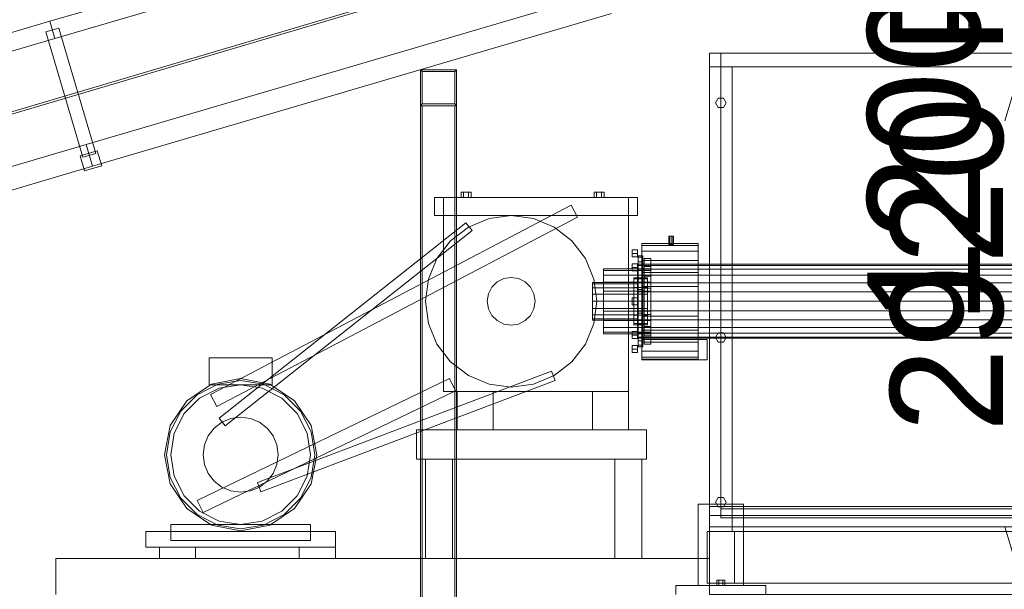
# Model space of a CAD drawing. Header units: millimetres. Extents: x -4395 to 65662, y -65530 to 6847.
# Tile 595 of 656: x 8278 to 10462, y 1112 to 2374. Entities that reach past the tile are written whole.
import ezdxf

# ---------------------------------------------------------------- set-up
doc = ezdxf.new("R2010")
doc.units = ezdxf.units.MM
for name, color, linetype, lineweight in [('COTAS_O', 1, 'Continuous', 0), ('COTAS_P', 1, 'Continuous', 0), ('lateral_C01', 7, 'Continuous', 0), ('lateral_C01-mix', 7, 'Continuous', 0), ('lateral_mezcladora', 7, 'Continuous', 0)]:
    doc.layers.add(name, color=color, linetype=linetype, lineweight=lineweight)
doc.dimstyles.new('R19_100', dxfattribs={"dimtxt": 250, "dimasz": 150, "dimexe": 150, "dimexo": 80, "dimgap": 100, "dimtad": 1, "dimtih": 1, "dimtoh": 1, "dimdsep": 46, "dimcen": 0.09, "dimadec": 0, "dimazin": 0, "dimtfac": 1, "dimtdec": 4, "dimtofl": 0, "dimtmove": 0, "dimatfit": 3, "dimfxl": 1, "dimtolj": 1, "dimtzin": 0, "dimarcsym": 0})

# ---------------------------------------------------------------- blocks, each defined once
blk = doc.blocks.new('DIM_R33_1')
at = {"layer": 'COTAS_P'}
for p, q in [((796, 1103.4), (9904.9, 3783.4)), ((9904.9, 3783.4), (9748.3, 3784.2)), ((9904.9, 3783.4), (9773.7, 3697.9)), ((10158.9, 2920), (9904.9, 3783.4)), ((796, 1103.4), (927.2, 1188.9)), ((1050, 240), (796, 1103.4)), ((796, 1103.4), (952.6, 1102.6))]:
    blk.add_line(p, q, dxfattribs=at)
blk.add_text('9495 P', height=250, rotation=16.3948, dxfattribs=at).set_placement((5322.2, 2539.3))
blk = doc.blocks.new('DIM_R33_3')
at = {"layer": 'COTAS_P'}
for p, q in [((10158.9, 2920), (10558.9, 2920)), ((10558.9, 2920), (10513.9, 2770)), ((10558.9, 0), (10558.9, 2920)), ((10558.9, 2920), (10603.9, 2770)), ((10558.9, 0), (10513.9, 150)), ((10558.9, 0), (10603.9, 150)), ((10158.9, 0), (10558.9, 0))]:
    blk.add_line(p, q, dxfattribs=at)
blk.add_text('2920 P', height=250, rotation=90, dxfattribs=at).set_placement((10458.9, 1460))
blk = doc.blocks.new('DIM_R33_25')
at = {"layer": 'COTAS_O'}
for p, q in [((9808.4, 2300), (10508.4, 2300)), ((10508.4, 2300), (10463.4, 2150)), ((10508.4, 1100), (10508.4, 2300)), ((10508.4, 2300), (10553.4, 2150)), ((10508.4, 1100), (10463.4, 1250)), ((10508.4, 1100), (10553.4, 1250)), ((9808.4, 1100), (10508.4, 1100))]:
    blk.add_line(p, q, dxfattribs=at)
blk.add_text('1200 O', height=250, rotation=90, dxfattribs=at).set_placement((10408.4, 1700))

msp = doc.modelspace()

# ---------------------------------------------------------------- linework, layer by layer
at = {"layer": 'lateral_C01'}
for p, q in [((1105.699, 51.872), (10210.031, 2747.406)), ((1107.119, 47.078), (10211.451, 2742.611)), ((8345.216, 2370.739), (9496.424, 2709.444)), ((8356.506, 2332.365), (9507.714, 2671.07)), ((8425.658, 2097.327), (9576.866, 2436.032)), ((8439.771, 2049.36), (9590.979, 2388.065)), ((7194.008, 2032.034), (8345.216, 2370.739)), ((8345.216, 2370.739), (8356.506, 2332.365)), ((8365.251, 2355.786), (8336.471, 2347.318)), ((8418.325, 2069.11), (8336.471, 2347.318)), ((8365.251, 2355.786), (8447.105, 2077.577)), ((7205.298, 1993.661), (8356.506, 2332.365)), ((9247.243, 2263.394), (9167.243, 2263.394)), ((9171.243, 2259.394), (9167.243, 2263.394)), ((9167.243, 2263.394), (9167.243, 2183.394)), ((9243.243, 2259.394), (9171.243, 2259.394)), ((9171.243, 2259.394), (9171.243, 2187.394)), ((9243.243, 2259.394), (9247.243, 2263.394)), ((9243.243, 2187.394), (9243.243, 2259.394)), ((9247.243, 2183.394), (9247.243, 2263.394)), ((9167.243, 2183.394), (9171.243, 2187.394)), ((9171.243, 2187.394), (9243.243, 2187.394)), ((9243.243, 2187.394), (9247.243, 2183.394)), ((9247.243, 2183.394), (9167.243, 2183.394)), ((9167.243, 2183.394), (9167.243, 12)), ((9171.243, 2183.394), (9167.243, 2183.394)), ((9171.243, 12), (9171.243, 2183.394)), ((9171.243, 2183.394), (9243.243, 2183.394)), ((9243.243, 2183.394), (9243.243, 12)), ((9247.243, 2183.394), (9243.243, 2183.394)), ((9247.243, 12), (9247.243, 2183.394)), ((7274.451, 1758.623), (8425.658, 2097.327)), ((8425.658, 2097.327), (8439.771, 2049.36)), ((8412.117, 2072.495), (8450.49, 2083.785)), ((8447.105, 2077.577), (8418.325, 2069.11)), ((8460.369, 2050.208), (8450.49, 2083.785)), ((8412.117, 2072.495), (8421.996, 2038.918)), ((7288.563, 1710.656), (8439.771, 2049.36)), ((8421.996, 2038.918), (8460.369, 2050.208))]:
    msp.add_line(p, q, dxfattribs=at)
at = {"layer": 'lateral_C01-mix'}
for p, q in [((10383.381, 2300), (10383.381, 2685)), ((10783.381, 2300), (10383.381, 2300))]:
    msp.add_line(p, q, dxfattribs=at)
at = {"layer": 'lateral_mezcladora'}
for p, q in [((9808.381, 2300), (16008.381, 2300)), ((9808.381, 2300), (9808.381, 1275)), ((9808.381, 2300), (9808.381, 2270)), ((9808.381, 2300), (9833.381, 2300)), ((9833.381, 2270), (9833.381, 2300)), ((9808.381, 2270), (16008.381, 2270)), ((9808.381, 2270), (9833.381, 2270)), ((9808.381, 2270), (9808.381, 1275)), ((9808.381, 2270), (9858.381, 2270)), ((9808.381, 2270), (9808.381, 1240)), ((9833.381, 1275), (9833.381, 2270)), ((9858.381, 1240), (9858.381, 2270)), ((9821.381, 2190), (9827.381, 2200.392)), ((9827.381, 2179.608), (9821.381, 2190)), ((9827.381, 2200.392), (9839.381, 2200.392)), ((9839.381, 2200.392), (9845.381, 2190)), ((9845.381, 2190), (9839.381, 2179.608)), ((9839.381, 2179.608), (9827.381, 2179.608)), ((9262.881, 1992), (9257.381, 1992)), ((9257.381, 1980), (9257.381, 1992)), ((9273.881, 1992), (9262.881, 1992)), ((9262.881, 1980), (9262.881, 1992)), ((9279.381, 1992), (9273.881, 1992)), ((9273.881, 1980), (9273.881, 1992)), ((9279.381, 1992), (9279.381, 1980)), ((9557.881, 1992), (9552.381, 1992)), ((9552.381, 1980), (9552.381, 1992)), ((9568.881, 1992), (9557.881, 1992)), ((9557.881, 1980), (9557.881, 1992)), ((9574.381, 1992), (9568.881, 1992)), ((9568.881, 1980), (9568.881, 1992)), ((9574.381, 1992), (9574.381, 1980)), ((9198.381, 1980), (9648.381, 1980)), ((9198.381, 1980), (9198.381, 1940)), ((9218.381, 1980), (9628.381, 1980)), ((9218.381, 1980), (9218.381, 1550)), ((9262.881, 1980), (9257.381, 1980)), ((9273.881, 1980), (9262.881, 1980)), ((9273.881, 1980), (9279.381, 1980)), ((9557.881, 1980), (9552.381, 1980)), ((9568.881, 1980), (9557.881, 1980)), ((9568.881, 1980), (9574.381, 1980)), ((9628.381, 1550), (9628.381, 1980)), ((9648.381, 1940), (9648.381, 1980)), ((8701.409, 1543.281), (9501.409, 1963.281)), ((9501.409, 1963.281), (9515.354, 1936.719)), ((8715.354, 1516.719), (9515.354, 1936.719)), ((8720.635, 1490.837), (9267.883, 1923.93)), ((9198.381, 1940), (9648.381, 1940)), ((9267.883, 1923.93), (9281.535, 1906.679)), ((9273.381, 1914.545), (9319.206, 1933.526)), ((9319.206, 1933.526), (9368.381, 1940)), ((9368.381, 1940), (9417.557, 1933.526)), ((9417.557, 1933.526), (9463.381, 1914.545)), ((8734.288, 1473.586), (9281.535, 1906.679)), ((9234.031, 1884.35), (9273.381, 1914.545)), ((9463.381, 1914.545), (9502.732, 1884.35)), ((9203.837, 1845), (9234.031, 1884.35)), ((9502.732, 1884.35), (9532.926, 1845)), ((9719.846, 1894), (9718.381, 1894)), ((9718.381, 1876), (9718.381, 1894)), ((9723.381, 1894), (9719.846, 1894)), ((9719.846, 1876), (9719.846, 1894)), ((9726.917, 1894), (9723.381, 1894)), ((9723.381, 1876), (9723.381, 1894)), ((9728.381, 1894), (9726.917, 1894)), ((9726.917, 1876), (9726.917, 1894)), ((9728.381, 1894), (9728.381, 1876)), ((9636.381, 1856), (9636.381, 1863.794)), ((9636.381, 1863.794), (9648.381, 1863.794)), ((9648.381, 1856), (9648.381, 1863.794)), ((9658.381, 1873.639), (9658.381, 1878)), ((9658.381, 1878), (9783.381, 1878)), ((9658.381, 1860.851), (9658.381, 1873.639)), ((9658.381, 1873.639), (9783.381, 1873.639)), ((9658.381, 1840.51), (9658.381, 1860.851)), ((9658.381, 1860.851), (9783.381, 1860.851)), ((9719.846, 1876), (9718.381, 1876)), ((9723.381, 1876), (9719.846, 1876)), ((9726.917, 1876), (9723.381, 1876)), ((9726.917, 1876), (9728.381, 1876)), ((9783.381, 1873.639), (9783.381, 1878)), ((9783.381, 1860.851), (9783.381, 1873.639)), ((9783.381, 1840.51), (9783.381, 1860.851)), ((9184.856, 1799.176), (9203.837, 1845)), ((9532.926, 1845), (9551.907, 1799.176)), ((9636.381, 1848.206), (9636.381, 1856)), ((9648.381, 1856), (9636.381, 1856)), ((9636.381, 1848.206), (9648.381, 1848.206)), ((9648.381, 1856), (9648.381, 1848.206)), ((9650.381, 1847.559), (9650.381, 1851)), ((9650.381, 1851), (9660.381, 1851)), ((9650.381, 1837.469), (9650.381, 1847.559)), ((9650.381, 1847.559), (9660.381, 1847.559)), ((9650.381, 1821.418), (9650.381, 1837.469)), ((9650.381, 1837.469), (9660.381, 1837.469)), ((9658.381, 1814), (9658.381, 1840.51)), ((9658.381, 1840.51), (9783.381, 1840.51)), ((9660.381, 1847.559), (9660.381, 1851)), ((9660.381, 1837.469), (9660.381, 1847.559)), ((9660.381, 1821.418), (9660.381, 1837.469)), ((9663.381, 1840.35), (9663.381, 1845)), ((9663.381, 1845), (9678.381, 1845)), ((9663.381, 1826.857), (9663.381, 1840.35)), ((9663.381, 1840.35), (9678.381, 1840.35)), ((9678.381, 1840.35), (9678.381, 1845)), ((9678.381, 1826.857), (9678.381, 1840.35)), ((9783.381, 1814), (9783.381, 1840.51)), ((9573.381, 1818.476), (9573.381, 1822)), ((9573.381, 1822), (9678.381, 1822)), ((9573.381, 1808.249), (9573.381, 1818.476)), ((9573.381, 1818.476), (9678.381, 1818.476)), ((9636.381, 1824.953), (9636.381, 1832.748)), ((9636.381, 1832.748), (9648.381, 1832.748)), ((9636.381, 1817.159), (9636.381, 1824.953)), ((9648.381, 1824.953), (9636.381, 1824.953)), ((9636.381, 1817.159), (9648.381, 1817.159)), ((9648.381, 1824.953), (9648.381, 1832.748)), ((9648.381, 1829.206), (9648.381, 1832)), ((9648.381, 1832), (16168.381, 1832)), ((9648.381, 1821.014), (9648.381, 1829.206)), ((9648.381, 1829.206), (16168.381, 1829.206)), ((9648.381, 1824.953), (9648.381, 1817.159)), ((9648.381, 1807.983), (9648.381, 1821.014)), ((9648.381, 1821.014), (16168.381, 1821.014)), ((9650.381, 1800.5), (9650.381, 1821.418)), ((9650.381, 1821.418), (9660.381, 1821.418)), ((9658.381, 1783.129), (9658.381, 1814)), ((9658.381, 1814), (9783.381, 1814)), ((9660.381, 1800.5), (9660.381, 1821.418)), ((9663.381, 1805.84), (9663.381, 1826.857)), ((9663.381, 1826.857), (9678.381, 1826.857)), ((9678.381, 1805.84), (9678.381, 1826.857)), ((9678.381, 1818.476), (9678.381, 1822)), ((9678.381, 1808.249), (9678.381, 1818.476)), ((9783.381, 1783.129), (9783.381, 1814)), ((9178.381, 1750), (9184.856, 1799.176)), ((9325.504, 1781.153), (9337.229, 1792.878)), ((9337.229, 1792.878), (9352.004, 1800.406)), ((9352.004, 1800.406), (9368.381, 1803)), ((9368.381, 1803), (9384.759, 1800.406)), ((9384.759, 1800.406), (9399.534, 1792.878)), ((9399.534, 1792.878), (9411.259, 1781.153)), ((9548.381, 1788.803), (9548.381, 1792)), ((9548.381, 1792), (9648.381, 1792)), ((9551.907, 1799.176), (9558.381, 1750)), ((9573.381, 1792.321), (9573.381, 1808.249)), ((9573.381, 1808.249), (9678.381, 1808.249)), ((9573.381, 1772.249), (9573.381, 1792.321)), ((9573.381, 1792.321), (9678.381, 1792.321)), ((9640.381, 1799.455), (9640.381, 1802)), ((9640.381, 1802), (9670.381, 1802)), ((9640.381, 1792.069), (9640.381, 1799.455)), ((9640.381, 1799.455), (9670.381, 1799.455)), ((9640.381, 1780.565), (9640.381, 1792.069)), ((9640.381, 1792.069), (9670.381, 1792.069)), ((9648.381, 1791), (9648.381, 1807.983)), ((9648.381, 1807.983), (16168.381, 1807.983)), ((9648.381, 1788.803), (9648.381, 1792)), ((9648.381, 1771.223), (9648.381, 1791)), ((9648.381, 1791), (16168.381, 1791)), ((9650.381, 1776.141), (9650.381, 1800.5)), ((9650.381, 1800.5), (9660.381, 1800.5)), ((9660.381, 1776.141), (9660.381, 1800.5)), ((9663.381, 1779.357), (9663.381, 1805.84)), ((9663.381, 1805.84), (9678.381, 1805.84)), ((9670.381, 1799.455), (9670.381, 1802)), ((9670.381, 1792.069), (9670.381, 1799.455)), ((9670.381, 1780.565), (9670.381, 1792.069)), ((9678.381, 1792.321), (9678.381, 1808.249)), ((9678.381, 1779.357), (9678.381, 1805.84)), ((9678.381, 1772.249), (9678.381, 1792.321)), ((9317.975, 1766.378), (9325.504, 1781.153)), ((9411.259, 1781.153), (9418.787, 1766.378)), ((9548.381, 1779.698), (9548.381, 1788.803)), ((9548.381, 1788.803), (9648.381, 1788.803)), ((9548.381, 1766.073), (9548.381, 1779.698)), ((9548.381, 1779.698), (9648.381, 1779.698)), ((9573.381, 1750), (9573.381, 1772.249)), ((9573.381, 1772.249), (9678.381, 1772.249)), ((9640.381, 1766.069), (9640.381, 1780.565)), ((9640.381, 1780.565), (9670.381, 1780.565)), ((9648.381, 1779.698), (9648.381, 1788.803)), ((9648.381, 1766.073), (9648.381, 1779.698)), ((9648.381, 1750), (9648.381, 1771.223)), ((9648.381, 1771.223), (16168.381, 1771.223)), ((9650.381, 1750), (9650.381, 1776.141)), ((9650.381, 1776.141), (9660.381, 1776.141)), ((9658.381, 1750), (9658.381, 1783.129)), ((9658.381, 1783.129), (9783.381, 1783.129)), ((9660.381, 1750), (9660.381, 1776.141)), ((9663.381, 1750), (9663.381, 1779.357)), ((9663.381, 1779.357), (9678.381, 1779.357)), ((9670.381, 1766.069), (9670.381, 1780.565)), ((9678.381, 1750), (9678.381, 1779.357)), ((9678.381, 1750), (9678.381, 1772.249)), ((9783.381, 1750), (9783.381, 1783.129)), ((9184.856, 1700.824), (9178.381, 1750)), ((9315.381, 1750), (9317.975, 1766.378)), ((9317.975, 1733.622), (9315.381, 1750)), ((9418.787, 1766.378), (9421.381, 1750)), ((9421.381, 1750), (9418.787, 1733.622)), ((9548.381, 1750), (9548.381, 1766.073)), ((9548.381, 1766.073), (9648.381, 1766.073)), ((9548.381, 1733.927), (9548.381, 1750)), ((9648.381, 1750), (9548.381, 1750)), ((9558.381, 1750), (9551.907, 1700.824)), ((9573.381, 1727.751), (9573.381, 1750)), ((9678.381, 1750), (9573.381, 1750)), ((9636.381, 1750), (9636.381, 1757.794)), ((9636.381, 1757.794), (9648.381, 1757.794)), ((9636.381, 1742.206), (9636.381, 1750)), ((9648.381, 1750), (9636.381, 1750)), ((9640.381, 1750), (9640.381, 1766.069)), ((9640.381, 1766.069), (9670.381, 1766.069)), ((9640.381, 1733.931), (9640.381, 1750)), ((9670.381, 1750), (9640.381, 1750)), ((9648.381, 1750), (9648.381, 1766.073)), ((9648.381, 1750), (9648.381, 1757.794)), ((9648.381, 1728.777), (9648.381, 1750)), ((16168.381, 1750), (9648.381, 1750)), ((9648.381, 1750), (9648.381, 1733.927)), ((9648.381, 1750), (9648.381, 1742.206)), ((9650.381, 1723.859), (9650.381, 1750)), ((9660.381, 1750), (9650.381, 1750)), ((9658.381, 1716.871), (9658.381, 1750)), ((9783.381, 1750), (9658.381, 1750)), ((9660.381, 1750), (9660.381, 1723.859)), ((9663.381, 1720.643), (9663.381, 1750)), ((9678.381, 1750), (9663.381, 1750)), ((9670.381, 1750), (9670.381, 1766.069)), ((9670.381, 1750), (9670.381, 1733.931)), ((9678.381, 1750), (9678.381, 1727.751)), ((9678.381, 1750), (9678.381, 1720.643)), ((9783.381, 1750), (9783.381, 1716.871)), ((9325.504, 1718.847), (9317.975, 1733.622)), ((9418.787, 1733.622), (9411.259, 1718.847)), ((9548.381, 1733.927), (9548.381, 1720.302)), ((9548.381, 1733.927), (9648.381, 1733.927)), ((9573.381, 1727.751), (9573.381, 1707.679)), ((9573.381, 1727.751), (9678.381, 1727.751)), ((9636.381, 1742.206), (9648.381, 1742.206)), ((9640.381, 1733.931), (9640.381, 1719.435)), ((9640.381, 1733.931), (9670.381, 1733.931)), ((9648.381, 1733.927), (9648.381, 1720.302)), ((9648.381, 1728.777), (9648.381, 1709)), ((9648.381, 1728.777), (16168.381, 1728.777)), ((9670.381, 1733.931), (9670.381, 1719.435)), ((9678.381, 1727.751), (9678.381, 1707.679)), ((9337.229, 1707.122), (9325.504, 1718.847)), ((9352.004, 1699.594), (9337.229, 1707.122)), ((9399.534, 1707.122), (9384.759, 1699.594)), ((9411.259, 1718.847), (9399.534, 1707.122)), ((9548.381, 1720.302), (9548.381, 1711.197)), ((9548.381, 1720.302), (9648.381, 1720.302)), ((9548.381, 1711.197), (9548.381, 1708)), ((9548.381, 1711.197), (9648.381, 1711.197)), ((9548.381, 1708), (9648.381, 1708)), ((9573.381, 1707.679), (9573.381, 1691.751)), ((9573.381, 1707.679), (9678.381, 1707.679)), ((9640.381, 1719.435), (9640.381, 1707.931)), ((9640.381, 1719.435), (9670.381, 1719.435)), ((9640.381, 1707.931), (9640.381, 1700.545)), ((9640.381, 1707.931), (9670.381, 1707.931)), ((9648.381, 1720.302), (9648.381, 1711.197)), ((9648.381, 1711.197), (9648.381, 1708)), ((9648.381, 1709), (9648.381, 1692.017)), ((9648.381, 1709), (16168.381, 1709)), ((9650.381, 1723.859), (9650.381, 1699.5)), ((9650.381, 1723.859), (9660.381, 1723.859)), ((9658.381, 1716.871), (9658.381, 1686)), ((9658.381, 1716.871), (9783.381, 1716.871)), ((9660.381, 1723.859), (9660.381, 1699.5)), ((9663.381, 1720.643), (9663.381, 1694.16)), ((9663.381, 1720.643), (9678.381, 1720.643)), ((9670.381, 1719.435), (9670.381, 1707.931)), ((9670.381, 1707.931), (9670.381, 1700.545)), ((9678.381, 1720.643), (9678.381, 1694.16)), ((9678.381, 1707.679), (9678.381, 1691.751)), ((9783.381, 1716.871), (9783.381, 1686)), ((9203.837, 1655), (9184.856, 1700.824)), ((9368.381, 1697), (9352.004, 1699.594)), ((9384.759, 1699.594), (9368.381, 1697)), ((9551.907, 1700.824), (9532.926, 1655)), ((9573.381, 1691.751), (9573.381, 1681.524)), ((9573.381, 1691.751), (9678.381, 1691.751)), ((9573.381, 1681.524), (9573.381, 1678)), ((9573.381, 1681.524), (9678.381, 1681.524)), ((9636.381, 1675.047), (9636.381, 1682.841)), ((9636.381, 1682.841), (9648.381, 1682.841)), ((9640.381, 1700.545), (9640.381, 1698)), ((9640.381, 1700.545), (9670.381, 1700.545)), ((9640.381, 1698), (9670.381, 1698)), ((9648.381, 1692.017), (9648.381, 1678.986)), ((9648.381, 1692.017), (16168.381, 1692.017)), ((9648.381, 1675.047), (9648.381, 1682.841)), ((9650.381, 1699.5), (9650.381, 1678.582)), ((9650.381, 1699.5), (9660.381, 1699.5)), ((9658.381, 1686), (9658.381, 1659.49)), ((9658.381, 1686), (9783.381, 1686)), ((9660.381, 1699.5), (9660.381, 1678.582)), ((9663.381, 1694.16), (9663.381, 1673.143)), ((9663.381, 1694.16), (9678.381, 1694.16)), ((9670.381, 1700.545), (9670.381, 1698)), ((9678.381, 1694.16), (9678.381, 1673.143)), ((9678.381, 1691.751), (9678.381, 1681.524)), ((9678.381, 1681.524), (9678.381, 1678)), ((9783.381, 1686), (9783.381, 1659.49)), ((9573.381, 1678), (9678.381, 1678)), ((9636.381, 1667.252), (9636.381, 1675.047)), ((9648.381, 1675.047), (9636.381, 1675.047)), ((9636.381, 1667.252), (9648.381, 1667.252)), ((9648.381, 1678.986), (9648.381, 1670.794)), ((9648.381, 1678.986), (16168.381, 1678.986)), ((9648.381, 1675.047), (9648.381, 1667.252)), ((9648.381, 1670.794), (9648.381, 1668)), ((9648.381, 1670.794), (16168.381, 1670.794)), ((9648.381, 1668), (16168.381, 1668)), ((9650.381, 1678.582), (9650.381, 1662.531)), ((9650.381, 1678.582), (9660.381, 1678.582)), ((9650.381, 1662.531), (9650.381, 1652.441)), ((9650.381, 1662.531), (9660.381, 1662.531)), ((9658.381, 1665), (9803.381, 1665)), ((9658.381, 1665), (9658.381, 1620)), ((9660.381, 1678.582), (9660.381, 1662.531)), ((9660.381, 1662.531), (9660.381, 1652.441)), ((9663.381, 1673.143), (9663.381, 1659.65)), ((9663.381, 1673.143), (9678.381, 1673.143)), ((9678.381, 1673.143), (9678.381, 1659.65)), ((9803.381, 1620), (9803.381, 1665)), ((9821.381, 1670), (9827.381, 1680.392)), ((9827.381, 1659.608), (9821.381, 1670)), ((9827.381, 1680.392), (9839.381, 1680.392)), ((9839.381, 1680.392), (9845.381, 1670)), ((9845.381, 1670), (9839.381, 1659.608)), ((9234.031, 1615.65), (9203.837, 1655)), ((9532.926, 1655), (9502.732, 1615.65)), ((9636.381, 1644), (9636.381, 1651.794)), ((9636.381, 1651.794), (9648.381, 1651.794)), ((9636.381, 1636.206), (9636.381, 1644)), ((9648.381, 1644), (9636.381, 1644)), ((9648.381, 1644), (9648.381, 1651.794)), ((9648.381, 1644), (9648.381, 1636.206)), ((9650.381, 1652.441), (9650.381, 1649)), ((9650.381, 1652.441), (9660.381, 1652.441)), ((9650.381, 1649), (9660.381, 1649)), ((9658.381, 1659.49), (9658.381, 1639.149)), ((9658.381, 1659.49), (9783.381, 1659.49)), ((9658.381, 1639.149), (9658.381, 1626.361)), ((9658.381, 1639.149), (9783.381, 1639.149)), ((9660.381, 1652.441), (9660.381, 1649)), ((9663.381, 1659.65), (9663.381, 1655)), ((9663.381, 1659.65), (9678.381, 1659.65)), ((9663.381, 1655), (9678.381, 1655)), ((9678.381, 1659.65), (9678.381, 1655)), ((9783.381, 1659.49), (9783.381, 1639.149)), ((9783.381, 1639.149), (9783.381, 1626.361)), ((9839.381, 1659.608), (9827.381, 1659.608)), ((8698.631, 1625), (8838.131, 1625)), ((8698.631, 1625), (8698.631, 1565)), ((8838.131, 1565), (8838.131, 1625)), ((9636.381, 1636.206), (9648.381, 1636.206)), ((9658.381, 1626.361), (9658.381, 1622)), ((9658.381, 1626.361), (9783.381, 1626.361)), ((9658.381, 1622), (9783.381, 1622)), ((9658.381, 1620), (9803.381, 1620)), ((9783.381, 1626.361), (9783.381, 1622)), ((9458.162, 1594.984), (8805.41, 1348.077)), ((9273.381, 1585.455), (9234.031, 1615.65)), ((9458.162, 1594.984), (9465.946, 1574.407)), ((9502.732, 1615.65), (9463.381, 1585.455)), ((8671.867, 1308.512), (9231.867, 1578.512)), ((8703.727, 1566.089), (8768.381, 1578.95)), ((8717.61, 1566.259), (8768.381, 1574.3)), ((8768.381, 1578.95), (8833.036, 1566.089)), ((8768.381, 1574.3), (8819.153, 1566.259)), ((9465.946, 1574.407), (8813.193, 1327.5)), ((9231.867, 1578.512), (9244.896, 1551.488)), ((9319.206, 1566.474), (9273.381, 1585.455)), ((9463.381, 1585.455), (9417.557, 1566.474)), ((8648.916, 1529.466), (8703.727, 1566.089)), ((8671.808, 1542.921), (8717.61, 1566.259)), ((8677.275, 1535.398), (8720.484, 1557.414)), ((8684.896, 1281.488), (9244.896, 1551.488)), ((8698.631, 1565), (8838.131, 1565)), ((8720.484, 1557.414), (8768.381, 1565)), ((8768.381, 1565), (8816.279, 1557.414)), ((8816.279, 1557.414), (8859.488, 1535.398)), ((8819.153, 1566.259), (8864.955, 1542.921)), ((8833.036, 1566.089), (8887.847, 1529.466)), ((9368.381, 1560), (9319.206, 1566.474)), ((9417.557, 1566.474), (9368.381, 1560)), ((8612.292, 1474.654), (8648.916, 1529.466)), ((8635.46, 1506.573), (8671.808, 1542.921)), ((8642.984, 1501.107), (8677.275, 1535.398)), ((8701.409, 1543.281), (8715.354, 1516.719)), ((8859.488, 1535.398), (8893.779, 1501.107)), ((8864.955, 1542.921), (8901.303, 1506.573)), ((8887.847, 1529.466), (8924.471, 1474.654)), ((9218.381, 1550), (9628.381, 1550)), ((9248.381, 1550), (9328.381, 1550)), ((9248.381, 1550), (9248.381, 1465)), ((9328.381, 1465), (9328.381, 1550)), ((9548.381, 1550), (9628.381, 1550)), ((9548.381, 1550), (9548.381, 1465)), ((9628.381, 1465), (9628.381, 1550)), ((8612.123, 1460.771), (8635.46, 1506.573)), ((8620.968, 1457.898), (8642.984, 1501.107)), ((8720.635, 1490.837), (8734.288, 1473.586)), ((8726.881, 1481.88), (8746.9, 1490.172)), ((8746.9, 1490.172), (8768.381, 1493)), ((8768.381, 1493), (8789.863, 1490.172)), ((8789.863, 1490.172), (8809.881, 1481.88)), ((8893.779, 1501.107), (8915.795, 1457.898)), ((8901.303, 1506.573), (8924.64, 1460.771)), ((8599.431, 1410), (8612.292, 1474.654)), ((8696.501, 1451.5), (8709.692, 1468.69)), ((8709.692, 1468.69), (8726.881, 1481.88)), ((8809.881, 1481.88), (8827.071, 1468.69)), ((8827.071, 1468.69), (8840.262, 1451.5)), ((8924.471, 1474.654), (8937.331, 1410)), ((9158.381, 1465), (9668.381, 1465)), ((9158.381, 1465), (9158.381, 1400)), ((9248.381, 1465), (9328.381, 1465)), ((9548.381, 1465), (9628.381, 1465)), ((9668.381, 1400), (9668.381, 1465)), ((8604.081, 1410), (8612.123, 1460.771)), ((8613.381, 1410), (8620.968, 1457.898)), ((8688.21, 1431.482), (8696.501, 1451.5)), ((8840.262, 1451.5), (8848.553, 1431.482)), ((8915.795, 1457.898), (8923.381, 1410)), ((8924.64, 1460.771), (8932.681, 1410)), ((8685.381, 1410), (8688.21, 1431.482)), ((8848.553, 1431.482), (8851.381, 1410)), ((8612.292, 1345.346), (8599.431, 1410)), ((8612.123, 1359.229), (8604.081, 1410)), ((8620.968, 1362.102), (8613.381, 1410)), ((8688.21, 1388.518), (8685.381, 1410)), ((8851.381, 1410), (8848.553, 1388.518)), ((8923.381, 1410), (8915.795, 1362.102)), ((8937.331, 1410), (8924.471, 1345.346)), ((8932.681, 1410), (8924.64, 1359.229)), ((9158.381, 1400), (9668.381, 1400)), ((9178.381, 1400), (9238.381, 1400)), ((9178.381, 1400), (9178.381, 1180)), ((9238.381, 1180), (9238.381, 1400)), ((9598.381, 1400), (9658.381, 1400)), ((9598.381, 1400), (9598.381, 1180)), ((9658.381, 1180), (9658.381, 1400)), ((8696.501, 1368.5), (8688.21, 1388.518)), ((8848.553, 1388.518), (8840.262, 1368.5)), ((8635.46, 1313.427), (8612.123, 1359.229)), ((8642.984, 1318.893), (8620.968, 1362.102)), ((8709.692, 1351.31), (8696.501, 1368.5)), ((8840.262, 1368.5), (8827.071, 1351.31)), ((8915.795, 1362.102), (8893.779, 1318.893)), ((8924.64, 1359.229), (8901.303, 1313.427)), ((8648.916, 1290.534), (8612.292, 1345.346)), ((8726.881, 1338.12), (8709.692, 1351.31)), ((8746.9, 1329.828), (8726.881, 1338.12)), ((8809.881, 1338.12), (8789.863, 1329.828)), ((8805.41, 1348.077), (8813.193, 1327.5)), ((8827.071, 1351.31), (8809.881, 1338.12)), ((8924.471, 1345.346), (8887.847, 1290.534)), ((8671.808, 1277.079), (8635.46, 1313.427)), ((8677.275, 1284.602), (8642.984, 1318.893)), ((8768.381, 1327), (8746.9, 1329.828)), ((8789.863, 1329.828), (8768.381, 1327)), ((8893.779, 1318.893), (8859.488, 1284.602)), ((8901.303, 1313.427), (8864.955, 1277.079)), ((9821.381, 1305), (9827.381, 1315.392)), ((9827.381, 1315.392), (9839.381, 1315.392)), ((9839.381, 1315.392), (9845.381, 1305)), ((8703.727, 1253.911), (8648.916, 1290.534)), ((8671.867, 1308.512), (8684.896, 1281.488)), ((8887.847, 1290.534), (8833.036, 1253.911)), ((9783.381, 1300), (9883.381, 1300)), ((9783.381, 1300), (9783.381, 1120)), ((9808.381, 1295), (16008.381, 1295)), ((9808.381, 1295), (9808.381, 1250)), ((9827.381, 1294.608), (9821.381, 1305)), ((9839.381, 1294.608), (9827.381, 1294.608)), ((9833.381, 1290), (15408.381, 1290)), ((9833.381, 1290), (9833.381, 1270)), ((9845.381, 1305), (9839.381, 1294.608)), ((9883.381, 1120), (9883.381, 1300)), ((8717.61, 1253.741), (8671.808, 1277.079)), ((8720.484, 1262.586), (8677.275, 1284.602)), ((8859.488, 1284.602), (8816.279, 1262.586)), ((8864.955, 1277.079), (8819.153, 1253.741)), ((9808.381, 1275), (16008.381, 1275)), ((9808.381, 1275), (9833.381, 1275)), ((9833.381, 1270), (15408.381, 1270)), ((8613.381, 1255), (8923.381, 1255)), ((8613.381, 1255), (8613.381, 1220)), ((8768.381, 1241.05), (8703.727, 1253.911)), ((8768.381, 1245.7), (8717.61, 1253.741)), ((8768.381, 1255), (8720.484, 1262.586)), ((8816.279, 1262.586), (8768.381, 1255)), ((8833.036, 1253.911), (8768.381, 1241.05)), ((8819.153, 1253.741), (8768.381, 1245.7)), ((8923.381, 1220), (8923.381, 1255)), ((9808.381, 1250), (16008.381, 1250)), ((8558.381, 1240), (8978.381, 1240)), ((8558.381, 1240), (8558.381, 1205)), ((8978.381, 1205), (8978.381, 1240)), ((9803.381, 1240), (9863.381, 1240)), ((9803.381, 1240), (9803.381, 1125)), ((9808.381, 1240), (16008.381, 1240)), ((9808.381, 1240), (9808.381, 1125)), ((9808.381, 1240), (9858.381, 1240)), ((9863.381, 1125), (9863.381, 1240)), ((8558.381, 1205), (8978.381, 1205)), ((8588.381, 1205), (8668.381, 1205)), ((8588.381, 1205), (8588.381, 1180)), ((8613.381, 1220), (8923.381, 1220)), ((8668.381, 1180), (8668.381, 1205)), ((8898.381, 1205), (8978.381, 1205)), ((8898.381, 1205), (8898.381, 1180)), ((8978.381, 1180), (8978.381, 1205)), ((8358.381, 1180), (9808.381, 1180)), ((8358.381, 1180), (8358.381, 1100)), ((8588.381, 1180), (8668.381, 1180)), ((8898.381, 1180), (8978.381, 1180)), ((9178.381, 1180), (9238.381, 1180)), ((9598.381, 1180), (9658.381, 1180)), ((9808.381, 1100), (9808.381, 1180)), ((9733.381, 1120), (9933.381, 1120)), ((9733.381, 1120), (9733.381, 1100)), ((9783.381, 1120), (9883.381, 1120)), ((9803.381, 1125), (9863.381, 1125)), ((9808.381, 1125), (16008.381, 1125)), ((9828.881, 1132), (9824.381, 1132)), ((9824.381, 1120), (9824.381, 1132)), ((9828.881, 1120), (9824.381, 1120)), ((9837.881, 1132), (9828.881, 1132)), ((9828.881, 1120), (9828.881, 1132)), ((9837.881, 1120), (9828.881, 1120)), ((9842.381, 1132), (9837.881, 1132)), ((9837.881, 1120), (9837.881, 1132)), ((9837.881, 1120), (9842.381, 1120)), ((9842.381, 1132), (9842.381, 1120)), ((9933.381, 1100), (9933.381, 1120))]:
    msp.add_line(p, q, dxfattribs=at)

# ---------------------------------------------------------------- dimensions: what is measured, and where the dimension line sits
at = {"layer": 'COTAS_O'}
dim = msp.add_aligned_dim(p1=(9808.381, 1100), p2=(9808.381, 2300), distance=-700, text='<> O', dimstyle='R19_100', dxfattribs=at)
dim.commit()
dim.dimension.update_dxf_attribs({"geometry": 'DIM_R33_25', "text_midpoint": (10508.381, 1700)})
at = {"layer": 'COTAS_P'}
for p1, distance, picture, middle in [((1050, 240), 900, 'DIM_R33_1', (5350.437, 2443.406)), ((10158.931, 0), -400, 'DIM_R33_3', (10558.931, 1460))]:
    dim = msp.add_aligned_dim(p1=p1, p2=(10158.931, 2920), distance=distance, text='<> P', dimstyle='R19_100', dxfattribs=at)
    dim.commit()
    dim.dimension.update_dxf_attribs({"geometry": picture, "text_midpoint": middle})

doc.saveas('drawing.dxf')
